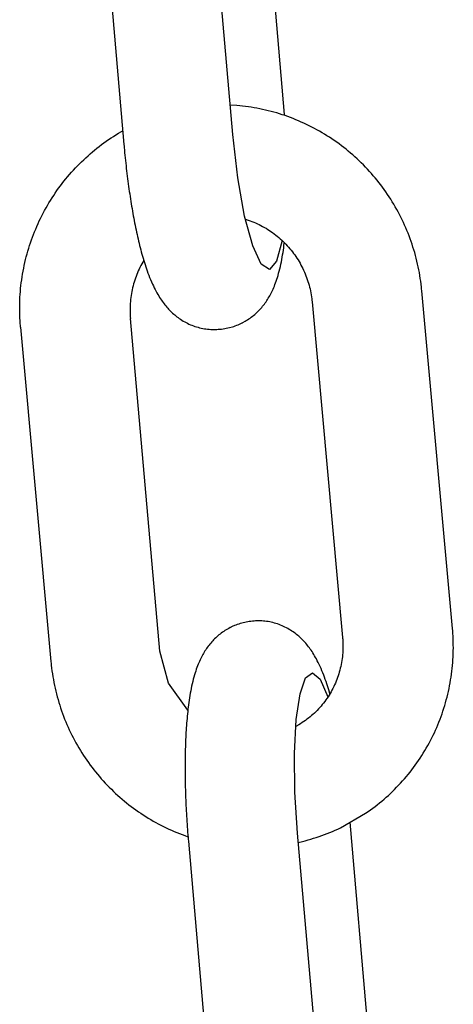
# Model space of a CAD drawing. Extents: x 1529 to 4201, y -422 to 622.
# Tile 285 of 460: x 2192.617 to 2193.079, y 494.524 to 495.573. Entities that reach past the tile are written whole.
import ezdxf

# ---------------------------------------------------------------- set-up
doc = ezdxf.new("R2010")
doc.units = 0
doc.header["$MEASUREMENT"] = 0
doc.layers.add('SPILL-BUCKET', color=1, linetype='CONTINUOUS')

msp = doc.modelspace()

# ---------------------------------------------------------------- linework, layer by layer
at = {"layer": 'SPILL-BUCKET', "color": 1, "linetype": 'Continuous'}
for p, q in [((2192.89941, 495.47193), (2192.86897, 495.81948)), ((2192.84415, 495.45078), (2192.81284, 495.80823)), ((2192.69637, 495.79993), (2192.72789, 495.44))]:
    msp.add_line(p, q, dxfattribs=at)
at = {"layer": 'SPILL-BUCKET', "color": 1}
for p, q in [((2192.84837, 495.48167), (2192.8414, 495.48216)), ((2192.85145, 495.48139), (2192.84837, 495.48167)), ((2192.85453, 495.48107), (2192.85145, 495.48139)), ((2192.8576, 495.4807), (2192.85453, 495.48107)), ((2192.86067, 495.48028), (2192.8576, 495.4807)), ((2192.86373, 495.47982), (2192.86067, 495.48028)), ((2192.86679, 495.47932), (2192.86373, 495.47982)), ((2192.86984, 495.47877), (2192.86679, 495.47932)), ((2192.87288, 495.47818), (2192.86984, 495.47877)), ((2192.87591, 495.47754), (2192.87288, 495.47818)), ((2192.87893, 495.47686), (2192.87591, 495.47754)), ((2192.88195, 495.47613), (2192.87893, 495.47686)), ((2192.88495, 495.47536), (2192.88195, 495.47613)), ((2192.88795, 495.47455), (2192.88495, 495.47536)), ((2192.89093, 495.47369), (2192.88795, 495.47455)), ((2192.8939, 495.47279), (2192.89093, 495.47369)), ((2192.89685, 495.47185), (2192.8939, 495.47279)), ((2192.8998, 495.47086), (2192.89685, 495.47185)), ((2192.90273, 495.46984), (2192.8998, 495.47086)), ((2192.90564, 495.46877), (2192.90273, 495.46984)), ((2192.90854, 495.46765), (2192.90564, 495.46877)), ((2192.91143, 495.4665), (2192.90854, 495.46765)), ((2192.91429, 495.4653), (2192.91143, 495.4665)), ((2192.91715, 495.46406), (2192.91429, 495.4653)), ((2192.91998, 495.46278), (2192.91715, 495.46406)), ((2192.92279, 495.46146), (2192.91998, 495.46278)), ((2192.92559, 495.4601), (2192.92279, 495.46146)), ((2192.71681, 495.44879), (2192.71944, 495.45045)), ((2192.71944, 495.45045), (2192.72209, 495.45207)), ((2192.72209, 495.45207), (2192.72476, 495.45365)), ((2192.72476, 495.45365), (2192.7266, 495.4547)), ((2192.84947, 495.40457), (2192.84415, 495.45078)), ((2192.92837, 495.4587), (2192.92559, 495.4601)), ((2192.93112, 495.45726), (2192.92837, 495.4587)), ((2192.93386, 495.45577), (2192.93112, 495.45726)), ((2192.93658, 495.45425), (2192.93386, 495.45577)), ((2192.93927, 495.45269), (2192.93658, 495.45425)), ((2192.94194, 495.45109), (2192.93927, 495.45269)), ((2192.94459, 495.44945), (2192.94194, 495.45109)), ((2192.70156, 495.43807), (2192.70403, 495.43995)), ((2192.70403, 495.43995), (2192.70654, 495.44179)), ((2192.70654, 495.44179), (2192.70907, 495.4436)), ((2192.70907, 495.4436), (2192.71162, 495.44537)), ((2192.71162, 495.44537), (2192.71421, 495.4471)), ((2192.71421, 495.4471), (2192.71681, 495.44879)), ((2192.72789, 495.44), (2192.72802, 495.43851)), ((2192.94722, 495.44778), (2192.94459, 495.44945)), ((2192.94982, 495.44606), (2192.94722, 495.44778)), ((2192.95239, 495.44431), (2192.94982, 495.44606)), ((2192.95495, 495.44252), (2192.95239, 495.44431)), ((2192.95747, 495.4407), (2192.95495, 495.44252)), ((2192.95997, 495.43883), (2192.95747, 495.4407)), ((2192.68958, 495.42813), (2192.69192, 495.43019)), ((2192.69192, 495.43019), (2192.69428, 495.43221)), ((2192.69428, 495.43221), (2192.69668, 495.4342)), ((2192.69668, 495.4342), (2192.6991, 495.43615)), ((2192.6991, 495.43615), (2192.70156, 495.43807)), ((2192.72802, 495.43851), (2192.72816, 495.43703)), ((2192.72816, 495.43703), (2192.72842, 495.43421)), ((2192.72842, 495.43421), (2192.72868, 495.4314)), ((2192.72868, 495.4314), (2192.72896, 495.42859)), ((2192.96245, 495.43693), (2192.95997, 495.43883)), ((2192.96489, 495.435), (2192.96245, 495.43693)), ((2192.96731, 495.43303), (2192.96489, 495.435)), ((2192.9697, 495.43103), (2192.96731, 495.43303)), ((2192.97206, 495.42899), (2192.9697, 495.43103)), ((2192.67833, 495.41736), (2192.68052, 495.41958)), ((2192.68052, 495.41958), (2192.68274, 495.42177)), ((2192.68274, 495.42177), (2192.68499, 495.42392)), ((2192.68499, 495.42392), (2192.68727, 495.42604)), ((2192.68727, 495.42604), (2192.68958, 495.42813)), ((2192.72896, 495.42859), (2192.72924, 495.42579)), ((2192.72924, 495.42579), (2192.72954, 495.42299)), ((2192.72954, 495.42299), (2192.72984, 495.4202)), ((2192.72984, 495.4202), (2192.73015, 495.41742)), ((2192.9744, 495.42692), (2192.97206, 495.42899)), ((2192.9767, 495.42481), (2192.9744, 495.42692)), ((2192.97898, 495.42267), (2192.9767, 495.42481)), ((2192.98122, 495.4205), (2192.97898, 495.42267)), ((2192.98343, 495.41829), (2192.98122, 495.4205)), ((2192.66991, 495.40817), (2192.67196, 495.41051)), ((2192.67196, 495.41051), (2192.67405, 495.41282)), ((2192.67405, 495.41282), (2192.67618, 495.41511)), ((2192.67618, 495.41511), (2192.67833, 495.41736)), ((2192.73015, 495.41742), (2192.73046, 495.41465)), ((2192.73046, 495.41465), (2192.73078, 495.41188)), ((2192.73078, 495.41188), (2192.73112, 495.40913)), ((2192.73112, 495.40913), (2192.73146, 495.40638)), ((2192.98561, 495.41606), (2192.98343, 495.41829)), ((2192.98776, 495.41379), (2192.98561, 495.41606)), ((2192.98987, 495.41149), (2192.98776, 495.41379)), ((2192.99196, 495.40916), (2192.98987, 495.41149)), ((2192.99401, 495.40681), (2192.99196, 495.40916)), ((2192.66013, 495.39601), (2192.66201, 495.3985)), ((2192.66201, 495.3985), (2192.66394, 495.40096)), ((2192.66394, 495.40096), (2192.66589, 495.40339)), ((2192.66589, 495.40339), (2192.66788, 495.40579)), ((2192.66788, 495.40579), (2192.66991, 495.40817)), ((2192.73146, 495.40638), (2192.7318, 495.40364)), ((2192.7318, 495.40364), (2192.73216, 495.40091)), ((2192.73216, 495.40091), (2192.73252, 495.3982)), ((2192.73252, 495.3982), (2192.73289, 495.39549)), ((2192.85674, 495.36382), (2192.84947, 495.40457)), ((2192.99602, 495.40442), (2192.99401, 495.40681)), ((2192.99801, 495.402), (2192.99602, 495.40442)), ((2192.99995, 495.39956), (2192.99801, 495.402)), ((2193.00187, 495.39709), (2192.99995, 495.39956)), ((2192.65295, 495.3858), (2192.65469, 495.38839)), ((2192.65469, 495.38839), (2192.65646, 495.39095)), ((2192.65646, 495.39095), (2192.65828, 495.39349)), ((2192.65828, 495.39349), (2192.66013, 495.39601)), ((2192.73289, 495.39549), (2192.73326, 495.3928)), ((2192.73326, 495.3928), (2192.73365, 495.39012)), ((2192.73365, 495.39012), (2192.73404, 495.38745)), ((2193.00374, 495.39459), (2193.00187, 495.39709)), ((2193.00558, 495.39206), (2193.00374, 495.39459)), ((2193.00739, 495.38951), (2193.00558, 495.39206)), ((2193.00916, 495.38693), (2193.00739, 495.38951)), ((2192.64636, 495.37518), (2192.64795, 495.37787)), ((2192.64795, 495.37787), (2192.64958, 495.38054)), ((2192.64958, 495.38054), (2192.65124, 495.38318)), ((2192.65124, 495.38318), (2192.65295, 495.3858)), ((2192.73404, 495.38745), (2192.73444, 495.38479)), ((2192.73444, 495.38479), (2192.73485, 495.38216)), ((2192.73485, 495.38216), (2192.73526, 495.37953)), ((2192.73526, 495.37953), (2192.73569, 495.37692)), ((2193.01089, 495.38433), (2193.00916, 495.38693)), ((2193.01258, 495.3817), (2193.01089, 495.38433)), ((2193.01424, 495.37905), (2193.01258, 495.3817)), ((2193.01586, 495.37637), (2193.01424, 495.37905)), ((2192.64038, 495.3642), (2192.64182, 495.36698)), ((2192.64182, 495.36698), (2192.64329, 495.36973)), ((2192.64329, 495.36973), (2192.6448, 495.37247)), ((2192.6448, 495.37247), (2192.64636, 495.37518)), ((2192.73569, 495.37692), (2192.73612, 495.37431)), ((2192.73612, 495.37431), (2192.73656, 495.37174)), ((2192.73656, 495.37174), (2192.737, 495.36917)), ((2192.737, 495.36917), (2192.73745, 495.36662)), ((2192.73745, 495.36662), (2192.73792, 495.36408)), ((2193.01744, 495.37367), (2193.01586, 495.37637)), ((2193.01898, 495.37095), (2193.01744, 495.37367)), ((2193.02048, 495.36821), (2193.01898, 495.37095)), ((2193.02195, 495.36545), (2193.02048, 495.36821)), ((2192.63632, 495.35575), (2192.63763, 495.35859)), ((2192.63763, 495.35859), (2192.63899, 495.3614)), ((2192.63899, 495.3614), (2192.64038, 495.3642)), ((2192.73792, 495.36408), (2192.73838, 495.36156)), ((2192.73838, 495.36156), (2192.73886, 495.35905)), ((2192.73886, 495.35905), (2192.73934, 495.35657)), ((2192.73934, 495.35657), (2192.73984, 495.35409)), ((2192.86532, 495.33223), (2192.85674, 495.36382)), ((2192.85763, 495.36056), (2192.86063, 495.35956)), ((2192.86063, 495.35956), (2192.8626, 495.35886)), ((2192.8626, 495.35886), (2192.86455, 495.35813)), ((2192.86455, 495.35813), (2192.86649, 495.35735)), ((2192.86649, 495.35735), (2192.86841, 495.35653)), ((2192.86841, 495.35653), (2192.87031, 495.35567)), ((2193.02337, 495.36267), (2193.02195, 495.36545)), ((2193.02475, 495.35986), (2193.02337, 495.36267)), ((2193.0261, 495.35704), (2193.02475, 495.35986)), ((2193.0274, 495.35419), (2193.0261, 495.35704)), ((2192.63147, 495.34423), (2192.63262, 495.34713)), ((2192.63262, 495.34713), (2192.63381, 495.35003)), ((2192.63381, 495.35003), (2192.63504, 495.3529)), ((2192.63504, 495.3529), (2192.63632, 495.35575)), ((2192.73984, 495.35409), (2192.74034, 495.35164)), ((2192.74034, 495.35164), (2192.74085, 495.3492)), ((2192.74085, 495.3492), (2192.74137, 495.34678)), ((2192.74137, 495.34678), (2192.74189, 495.34437)), ((2192.87031, 495.35567), (2192.8722, 495.35477)), ((2192.8722, 495.35477), (2192.87407, 495.35383)), ((2192.87407, 495.35383), (2192.87592, 495.35285)), ((2192.87592, 495.35285), (2192.87775, 495.35183)), ((2192.87775, 495.35183), (2192.87955, 495.35078)), ((2192.87955, 495.35078), (2192.88134, 495.34968)), ((2192.88134, 495.34968), (2192.8831, 495.34855)), ((2192.8831, 495.34855), (2192.88484, 495.34738)), ((2192.88484, 495.34738), (2192.88656, 495.34617)), ((2192.88656, 495.34617), (2192.88825, 495.34493)), ((2193.02866, 495.35133), (2193.0274, 495.35419)), ((2193.02988, 495.34845), (2193.02866, 495.35133)), ((2193.03106, 495.34556), (2193.02988, 495.34845)), ((2193.0322, 495.34265), (2193.03106, 495.34556)), ((2192.62728, 495.33244), (2192.62826, 495.33541)), ((2192.62826, 495.33541), (2192.62929, 495.33836)), ((2192.62929, 495.33836), (2192.63036, 495.3413)), ((2192.63036, 495.3413), (2192.63147, 495.34423)), ((2192.74189, 495.34437), (2192.74243, 495.34199)), ((2192.74243, 495.34199), (2192.74297, 495.33961)), ((2192.74297, 495.33961), (2192.74353, 495.33726)), ((2192.74353, 495.33726), (2192.7441, 495.33491)), ((2192.88825, 495.34493), (2192.88991, 495.34365)), ((2192.88991, 495.34365), (2192.89155, 495.34234)), ((2192.89665, 495.33782), (2192.89081, 495.31562)), ((2192.89155, 495.34234), (2192.89317, 495.341)), ((2192.89317, 495.341), (2192.89475, 495.33962)), ((2192.89475, 495.33962), (2192.89631, 495.33821)), ((2192.89631, 495.33821), (2192.89783, 495.33676)), ((2192.89783, 495.33676), (2192.89933, 495.33528)), ((2192.89903, 495.33482), (2192.89911, 495.3355)), ((2192.89933, 495.33528), (2192.9008, 495.33378)), ((2193.0333, 495.33972), (2193.0322, 495.34265)), ((2193.03435, 495.33678), (2193.0333, 495.33972)), ((2193.03537, 495.33382), (2193.03435, 495.33678)), ((2192.62459, 495.32346), (2192.62544, 495.32647)), ((2192.62544, 495.32647), (2192.62634, 495.32946)), ((2192.62634, 495.32946), (2192.62728, 495.33244)), ((2192.7441, 495.33491), (2192.74467, 495.33259)), ((2192.74467, 495.33259), (2192.74526, 495.33027)), ((2192.74526, 495.33027), (2192.74586, 495.32797)), ((2192.74586, 495.32797), (2192.74647, 495.32568)), ((2192.74647, 495.32568), (2192.74709, 495.32341)), ((2192.8744, 495.31269), (2192.86532, 495.33223)), ((2192.89726, 495.32261), (2192.89767, 495.3251)), ((2192.89767, 495.3251), (2192.89804, 495.32752)), ((2192.89804, 495.32752), (2192.89839, 495.32997)), ((2192.89839, 495.32997), (2192.89871, 495.33238)), ((2192.89871, 495.33238), (2192.89903, 495.33482)), ((2192.9008, 495.33378), (2192.90223, 495.33224)), ((2192.90223, 495.33224), (2192.90364, 495.33067)), ((2192.90364, 495.33067), (2192.90501, 495.32907)), ((2192.90501, 495.32907), (2192.90635, 495.32745)), ((2192.90635, 495.32745), (2192.90766, 495.3258)), ((2192.90766, 495.3258), (2192.90893, 495.32412)), ((2193.03634, 495.33085), (2193.03537, 495.33382)), ((2193.03726, 495.32786), (2193.03634, 495.33085)), ((2193.03815, 495.32486), (2193.03726, 495.32786)), ((2193.03899, 495.32186), (2193.03815, 495.32486)), ((2192.6216, 495.31131), (2192.62228, 495.31437)), ((2192.62228, 495.31437), (2192.62301, 495.3174)), ((2192.62301, 495.3174), (2192.62378, 495.32044)), ((2192.62378, 495.32044), (2192.62459, 495.32346)), ((2192.74792, 495.31478), (2192.7469, 495.31294)), ((2192.74709, 495.32341), (2192.74774, 495.32113)), ((2192.74774, 495.32113), (2192.74839, 495.31888)), ((2192.74898, 495.3166), (2192.74792, 495.31478)), ((2192.74839, 495.31888), (2192.74907, 495.31662)), ((2192.74904, 495.3167), (2192.74898, 495.3166)), ((2192.74907, 495.31662), (2192.74976, 495.31438)), ((2192.74976, 495.31438), (2192.75047, 495.31212)), ((2192.89081, 495.31562), (2192.88316, 495.30698)), ((2192.89536, 495.31259), (2192.89589, 495.31515)), ((2192.89589, 495.31515), (2192.89638, 495.31764)), ((2192.89638, 495.31764), (2192.89684, 495.32016)), ((2192.89684, 495.32016), (2192.89726, 495.32261)), ((2192.90893, 495.32412), (2192.91016, 495.32242)), ((2192.91016, 495.32242), (2192.91137, 495.32069)), ((2192.91137, 495.32069), (2192.91253, 495.31893)), ((2192.91253, 495.31893), (2192.91366, 495.31715)), ((2192.91366, 495.31715), (2192.91476, 495.31535)), ((2192.91476, 495.31535), (2192.91581, 495.31353)), ((2193.03979, 495.31883), (2193.03899, 495.32186)), ((2193.04054, 495.3158), (2193.03979, 495.31883)), ((2193.04126, 495.31276), (2193.04054, 495.3158)), ((2192.61982, 495.3021), (2192.62037, 495.30518)), ((2192.62037, 495.30518), (2192.62096, 495.30825)), ((2192.62096, 495.30825), (2192.6216, 495.31131)), ((2192.74318, 495.30539), (2192.74235, 495.30345)), ((2192.74405, 495.3073), (2192.74318, 495.30539)), ((2192.74496, 495.3092), (2192.74405, 495.3073)), ((2192.74591, 495.31108), (2192.74496, 495.3092)), ((2192.7469, 495.31294), (2192.74591, 495.31108)), ((2192.75047, 495.31212), (2192.7512, 495.30989)), ((2192.7512, 495.30989), (2192.75197, 495.30762)), ((2192.75197, 495.30762), (2192.75276, 495.30538)), ((2192.75276, 495.30538), (2192.75359, 495.30308)), ((2192.88316, 495.30698), (2192.8744, 495.31269)), ((2192.89298, 495.30283), (2192.8936, 495.30512)), ((2192.8936, 495.30512), (2192.89422, 495.30759)), ((2192.89422, 495.30759), (2192.8948, 495.31007)), ((2192.8948, 495.31007), (2192.89536, 495.31259)), ((2192.91581, 495.31353), (2192.91683, 495.31168)), ((2192.91683, 495.31168), (2192.91781, 495.30982)), ((2192.91781, 495.30982), (2192.91875, 495.30793)), ((2192.91875, 495.30793), (2192.91966, 495.30603)), ((2192.91966, 495.30603), (2192.92052, 495.30411)), ((2192.92052, 495.30411), (2192.92135, 495.30217)), ((2193.04192, 495.30971), (2193.04126, 495.31276)), ((2193.04255, 495.30665), (2193.04192, 495.30971)), ((2193.04313, 495.30358), (2193.04255, 495.30665)), ((2193.04367, 495.3005), (2193.04313, 495.30358)), ((2192.61843, 495.29283), (2192.61885, 495.29593)), ((2192.61885, 495.29593), (2192.61931, 495.29902)), ((2192.61931, 495.29902), (2192.61982, 495.3021)), ((2192.7388, 495.29353), (2192.73822, 495.29151)), ((2192.73943, 495.29554), (2192.7388, 495.29353)), ((2192.7401, 495.29754), (2192.73943, 495.29554)), ((2192.74081, 495.29953), (2192.7401, 495.29754)), ((2192.74156, 495.30149), (2192.74081, 495.29953)), ((2192.74235, 495.30345), (2192.74156, 495.30149)), ((2192.75359, 495.30308), (2192.75444, 495.30082)), ((2192.75444, 495.30082), (2192.75536, 495.29848)), ((2192.75536, 495.29848), (2192.75629, 495.29618)), ((2192.75629, 495.29618), (2192.75731, 495.2938)), ((2192.75731, 495.2938), (2192.75835, 495.29144)), ((2192.88974, 495.29269), (2192.89041, 495.29456)), ((2192.89041, 495.29456), (2192.89104, 495.29643)), ((2192.89104, 495.29643), (2192.8917, 495.29849)), ((2192.8917, 495.29849), (2192.89233, 495.30055)), ((2192.89233, 495.30055), (2192.89298, 495.30283)), ((2192.92135, 495.30217), (2192.92213, 495.30021)), ((2192.92213, 495.30021), (2192.92287, 495.29824)), ((2192.92287, 495.29824), (2192.92358, 495.29625)), ((2192.92358, 495.29625), (2192.92424, 495.29426)), ((2192.92424, 495.29426), (2192.92486, 495.29224)), ((2193.04416, 495.29742), (2193.04367, 495.3005)), ((2193.04461, 495.29433), (2193.04416, 495.29742)), ((2193.04501, 495.29123), (2193.04461, 495.29433)), ((2192.6172, 495.28039), (2192.61744, 495.28351)), ((2192.61744, 495.28351), (2192.61773, 495.28662)), ((2192.61773, 495.28662), (2192.61806, 495.28973)), ((2192.61806, 495.28973), (2192.61843, 495.29283)), ((2192.73629, 495.2833), (2192.73591, 495.28123)), ((2192.73671, 495.28537), (2192.73629, 495.2833)), ((2192.73717, 495.28743), (2192.73671, 495.28537)), ((2192.73767, 495.28947), (2192.73717, 495.28743)), ((2192.73822, 495.29151), (2192.73767, 495.28947)), ((2192.75835, 495.29144), (2192.75933, 495.28936)), ((2192.75933, 495.28936), (2192.76033, 495.28729)), ((2192.76033, 495.28729), (2192.76128, 495.28542)), ((2192.76128, 495.28542), (2192.76226, 495.28356)), ((2192.76226, 495.28356), (2192.76319, 495.28189)), ((2192.88498, 495.28174), (2192.88569, 495.28315)), ((2192.88569, 495.28315), (2192.8864, 495.28463)), ((2192.8864, 495.28463), (2192.88707, 495.28612)), ((2192.88707, 495.28612), (2192.88776, 495.2877)), ((2192.88776, 495.2877), (2192.88842, 495.28928)), ((2192.88842, 495.28928), (2192.8891, 495.29099)), ((2192.8891, 495.29099), (2192.88974, 495.29269)), ((2192.92486, 495.29224), (2192.92544, 495.29022)), ((2192.92544, 495.29022), (2192.92598, 495.28819)), ((2192.92598, 495.28819), (2192.92648, 495.28614)), ((2192.92648, 495.28614), (2192.92693, 495.28409)), ((2192.92693, 495.28409), (2192.92734, 495.28202)), ((2193.04537, 495.28813), (2193.04501, 495.29123)), ((2193.04557, 495.28623), (2193.04537, 495.28813)), ((2193.04575, 495.28433), (2193.04557, 495.28623)), ((2193.0785, 494.92438), (2193.04575, 495.28433)), ((2192.61675, 495.27103), (2192.61685, 495.27415)), ((2192.61685, 495.27415), (2192.61701, 495.27727)), ((2192.61701, 495.27727), (2192.6172, 495.28039)), ((2192.73484, 495.27288), (2192.73467, 495.27078)), ((2192.73504, 495.27497), (2192.73484, 495.27288)), ((2192.73529, 495.27707), (2192.73504, 495.27497)), ((2192.73558, 495.27915), (2192.73529, 495.27707)), ((2192.73591, 495.28123), (2192.73558, 495.27915)), ((2192.76319, 495.28189), (2192.76415, 495.28022)), ((2192.76415, 495.28022), (2192.76506, 495.27869)), ((2192.76506, 495.27869), (2192.76601, 495.27716)), ((2192.76601, 495.27716), (2192.76692, 495.27576)), ((2192.76692, 495.27576), (2192.76787, 495.27435)), ((2192.76787, 495.27435), (2192.76879, 495.27303)), ((2192.76879, 495.27303), (2192.76974, 495.27171)), ((2192.87866, 495.2713), (2192.87952, 495.27253)), ((2192.87952, 495.27253), (2192.88036, 495.27378)), ((2192.88036, 495.27378), (2192.88117, 495.27504)), ((2192.88117, 495.27504), (2192.88198, 495.27633)), ((2192.88198, 495.27633), (2192.88275, 495.27763)), ((2192.88275, 495.27763), (2192.88351, 495.27898)), ((2192.88351, 495.27898), (2192.88425, 495.28033)), ((2192.88425, 495.28033), (2192.88498, 495.28174)), ((2192.92734, 495.28202), (2192.92771, 495.27996)), ((2192.92771, 495.27996), (2192.92804, 495.27788)), ((2192.92804, 495.27788), (2192.92832, 495.2758)), ((2192.92832, 495.2758), (2192.92852, 495.27407)), ((2192.92852, 495.27407), (2192.92869, 495.27235)), ((2192.92869, 495.27235), (2192.96121, 494.91488)), ((2192.61667, 495.26478), (2192.61669, 495.2679)), ((2192.6167, 495.26166), (2192.61667, 495.26478)), ((2192.61669, 495.2679), (2192.61675, 495.27103)), ((2192.61677, 495.25854), (2192.6167, 495.26166)), ((2192.73448, 495.26658), (2192.73445, 495.26448)), ((2192.73445, 495.26448), (2192.73446, 495.26237)), ((2192.73446, 495.26237), (2192.73451, 495.26027)), ((2192.73455, 495.26868), (2192.73448, 495.26658)), ((2192.73467, 495.27078), (2192.73455, 495.26868)), ((2192.76974, 495.27171), (2192.77068, 495.27047)), ((2192.77068, 495.27047), (2192.77165, 495.26923)), ((2192.77165, 495.26923), (2192.77262, 495.26805)), ((2192.77262, 495.26805), (2192.77361, 495.26687)), ((2192.77361, 495.26687), (2192.77461, 495.26574)), ((2192.77461, 495.26574), (2192.77564, 495.26462)), ((2192.77564, 495.26462), (2192.77667, 495.26354)), ((2192.77667, 495.26354), (2192.77773, 495.26246)), ((2192.77773, 495.26246), (2192.7788, 495.26143)), ((2192.86972, 495.26104), (2192.87083, 495.26211)), ((2192.87083, 495.26211), (2192.8719, 495.2632)), ((2192.8719, 495.2632), (2192.87295, 495.2643)), ((2192.87295, 495.2643), (2192.87396, 495.26542)), ((2192.87396, 495.26542), (2192.87496, 495.26657)), ((2192.87496, 495.26657), (2192.87592, 495.26772)), ((2192.87592, 495.26772), (2192.87686, 495.2689)), ((2192.87686, 495.2689), (2192.87777, 495.27009)), ((2192.87777, 495.27009), (2192.87866, 495.2713)), ((2192.61689, 495.25542), (2192.61677, 495.25854)), ((2192.61705, 495.2523), (2192.61689, 495.25542)), ((2192.61725, 495.24918), (2192.61705, 495.2523)), ((2192.73451, 495.26027), (2192.73461, 495.25817)), ((2192.73461, 495.25817), (2192.73472, 495.25644)), ((2192.73472, 495.25644), (2192.73486, 495.25471)), ((2192.76619, 494.90032), (2192.73486, 495.25471)), ((2192.7788, 495.26143), (2192.7799, 495.2604)), ((2192.7799, 495.2604), (2192.78102, 495.2594)), ((2192.78102, 495.2594), (2192.78217, 495.25842)), ((2192.78217, 495.25842), (2192.78333, 495.25747)), ((2192.78333, 495.25747), (2192.78452, 495.25654)), ((2192.78452, 495.25654), (2192.78573, 495.25563)), ((2192.78573, 495.25563), (2192.78697, 495.25475)), ((2192.78697, 495.25475), (2192.78837, 495.2538)), ((2192.78837, 495.2538), (2192.7898, 495.25287)), ((2192.7898, 495.25287), (2192.79126, 495.25199)), ((2192.79126, 495.25199), (2192.79274, 495.25114)), ((2192.79274, 495.25114), (2192.79425, 495.25032)), ((2192.8549, 495.25047), (2192.85714, 495.25169)), ((2192.85714, 495.25169), (2192.85852, 495.25251)), ((2192.85852, 495.25251), (2192.85988, 495.25335)), ((2192.85988, 495.25335), (2192.86121, 495.25422)), ((2192.86121, 495.25422), (2192.86251, 495.25512)), ((2192.86251, 495.25512), (2192.86378, 495.25605)), ((2192.86378, 495.25605), (2192.86503, 495.257)), ((2192.86503, 495.257), (2192.86624, 495.25798)), ((2192.86624, 495.25798), (2192.86743, 495.25898)), ((2192.86743, 495.25898), (2192.86859, 495.26)), ((2192.86859, 495.26), (2192.86972, 495.26104)), ((2192.6174, 495.24728), (2192.61725, 495.24918)), ((2192.61757, 495.24538), (2192.6174, 495.24728)), ((2192.61757, 495.24538), (2192.64998, 494.8891)), ((2192.79425, 495.25032), (2192.79578, 495.24954)), ((2192.79578, 495.24954), (2192.79733, 495.24881)), ((2192.79733, 495.24881), (2192.79891, 495.24811)), ((2192.79891, 495.24811), (2192.8005, 495.24746)), ((2192.8005, 495.24746), (2192.80211, 495.24685)), ((2192.80211, 495.24685), (2192.80374, 495.24628)), ((2192.80374, 495.24628), (2192.80538, 495.24575)), ((2192.80538, 495.24575), (2192.80703, 495.24527)), ((2192.80703, 495.24527), (2192.8087, 495.24484)), ((2192.8087, 495.24484), (2192.81037, 495.24445)), ((2192.81037, 495.24445), (2192.81206, 495.2441)), ((2192.81206, 495.2441), (2192.81375, 495.24381)), ((2192.81375, 495.24381), (2192.81545, 495.24356)), ((2192.81545, 495.24356), (2192.81714, 495.24335)), ((2192.81714, 495.24335), (2192.81885, 495.24319)), ((2192.81885, 495.24319), (2192.82055, 495.24308)), ((2192.82055, 495.24308), (2192.82225, 495.24301)), ((2192.82225, 495.24301), (2192.82395, 495.24299)), ((2192.82395, 495.24299), (2192.82565, 495.24302)), ((2192.82565, 495.24302), (2192.82708, 495.24308)), ((2192.82708, 495.24308), (2192.82852, 495.24318)), ((2192.82852, 495.24317), (2192.82999, 495.24328)), ((2192.82999, 495.24329), (2192.83024, 495.2433)), ((2192.83024, 495.2433), (2192.83049, 495.24331)), ((2192.83049, 495.24331), (2192.83217, 495.24347)), ((2192.83217, 495.24347), (2192.83384, 495.24368)), ((2192.83384, 495.24368), (2192.83549, 495.24393)), ((2192.83549, 495.24393), (2192.83714, 495.24422)), ((2192.83714, 495.24422), (2192.83877, 495.24456)), ((2192.83877, 495.24456), (2192.8404, 495.24494)), ((2192.8404, 495.24494), (2192.84359, 495.24582)), ((2192.84359, 495.24582), (2192.84516, 495.24631)), ((2192.84516, 495.24631), (2192.84671, 495.24685)), ((2192.84671, 495.24685), (2192.84825, 495.24743)), ((2192.84825, 495.24743), (2192.84976, 495.24804)), ((2192.84976, 495.24804), (2192.85125, 495.24869)), ((2192.85125, 495.24869), (2192.85273, 495.24938)), ((2192.85273, 495.24938), (2192.85332, 495.24967)), ((2192.85332, 495.24967), (2192.85392, 495.24997)), ((2192.85392, 495.24997), (2192.85434, 495.25018)), ((2192.85434, 495.25018), (2192.85462, 495.25032)), ((2192.84282, 494.92604), (2192.84222, 494.92575)), ((2192.84336, 494.9263), (2192.84282, 494.92604)), ((2192.84578, 494.92738), (2192.84336, 494.9263)), ((2192.8473, 494.92799), (2192.84578, 494.92738)), ((2192.84883, 494.92857), (2192.8473, 494.92799)), ((2192.85039, 494.92911), (2192.84883, 494.92857)), ((2192.85196, 494.92961), (2192.85039, 494.92911)), ((2192.85355, 494.93006), (2192.85196, 494.92961)), ((2192.85515, 494.93048), (2192.85355, 494.93006)), ((2192.85677, 494.93086), (2192.85515, 494.93048)), ((2192.8584, 494.93119), (2192.85677, 494.93086)), ((2192.86005, 494.93149), (2192.8584, 494.93119)), ((2192.86171, 494.93174), (2192.86005, 494.93149)), ((2192.86338, 494.93195), (2192.86171, 494.93174)), ((2192.86505, 494.9321), (2192.86338, 494.93195)), ((2192.86531, 494.93212), (2192.86505, 494.9321)), ((2192.86556, 494.93213), (2192.86531, 494.93212)), ((2192.86703, 494.93225), (2192.86555, 494.93214)), ((2192.86846, 494.93234), (2192.86703, 494.93224)), ((2192.8699, 494.9324), (2192.86846, 494.93234)), ((2192.8716, 494.93243), (2192.8699, 494.9324)), ((2192.87329, 494.93241), (2192.8716, 494.93243)), ((2192.875, 494.93234), (2192.87329, 494.93241)), ((2192.8767, 494.93223), (2192.875, 494.93234)), ((2192.8784, 494.93207), (2192.8767, 494.93223)), ((2192.8801, 494.93187), (2192.8784, 494.93207)), ((2192.8818, 494.93161), (2192.8801, 494.93187)), ((2192.88349, 494.93132), (2192.8818, 494.93161)), ((2192.88517, 494.93097), (2192.88349, 494.93132)), ((2192.88684, 494.93058), (2192.88517, 494.93097)), ((2192.88851, 494.93015), (2192.88684, 494.93058)), ((2192.89017, 494.92967), (2192.88851, 494.93015)), ((2192.89181, 494.92914), (2192.89017, 494.92967)), ((2192.89343, 494.92857), (2192.89181, 494.92914)), ((2192.89505, 494.92796), (2192.89343, 494.92857)), ((2192.89664, 494.92731), (2192.89505, 494.92796)), ((2192.89821, 494.92661), (2192.89664, 494.92731)), ((2192.89976, 494.92587), (2192.89821, 494.92661)), ((2192.9013, 494.9251), (2192.89976, 494.92587)), ((2192.82695, 494.91542), (2192.82582, 494.91438)), ((2192.82811, 494.91645), (2192.82695, 494.91542)), ((2192.8293, 494.91744), (2192.82811, 494.91645)), ((2192.83052, 494.91842), (2192.8293, 494.91744)), ((2192.83177, 494.91938), (2192.83052, 494.91842)), ((2192.83304, 494.9203), (2192.83177, 494.91938)), ((2192.83434, 494.9212), (2192.83304, 494.9203)), ((2192.83567, 494.92207), (2192.83434, 494.9212)), ((2192.83702, 494.92292), (2192.83567, 494.92207)), ((2192.8384, 494.92373), (2192.83702, 494.92292)), ((2192.83979, 494.9245), (2192.8384, 494.92373)), ((2192.8412, 494.92524), (2192.83979, 494.9245)), ((2192.84163, 494.92545), (2192.8412, 494.92524)), ((2192.84222, 494.92575), (2192.84163, 494.92545)), ((2192.9028, 494.92429), (2192.9013, 494.9251)), ((2192.90429, 494.92343), (2192.9028, 494.92429)), ((2192.90575, 494.92254), (2192.90429, 494.92343)), ((2192.90718, 494.92162), (2192.90575, 494.92254)), ((2192.90858, 494.92067), (2192.90718, 494.92162)), ((2192.90982, 494.91979), (2192.90858, 494.92067)), ((2192.91103, 494.91888), (2192.90982, 494.91979)), ((2192.91222, 494.91795), (2192.91103, 494.91888)), ((2192.91338, 494.917), (2192.91222, 494.91795)), ((2192.91453, 494.91602), (2192.91338, 494.917)), ((2192.91564, 494.91502), (2192.91453, 494.91602)), ((2193.07872, 494.92176), (2193.0785, 494.92438)), ((2193.07891, 494.91913), (2193.07872, 494.92176)), ((2193.07909, 494.91602), (2193.07891, 494.91913)), ((2193.07923, 494.9129), (2193.07909, 494.91602)), ((2192.81778, 494.90533), (2192.81689, 494.90412)), ((2192.81869, 494.90652), (2192.81778, 494.90533)), ((2192.81963, 494.9077), (2192.81869, 494.90652)), ((2192.82059, 494.90885), (2192.81963, 494.9077)), ((2192.82158, 494.91), (2192.82059, 494.90885)), ((2192.8226, 494.91112), (2192.82158, 494.91)), ((2192.82365, 494.91223), (2192.8226, 494.91112)), ((2192.82472, 494.91331), (2192.82365, 494.91223)), ((2192.82582, 494.91438), (2192.82472, 494.91331)), ((2192.91675, 494.91399), (2192.91564, 494.91502)), ((2192.91782, 494.91295), (2192.91675, 494.91399)), ((2192.91888, 494.91188), (2192.91782, 494.91295)), ((2192.91991, 494.9108), (2192.91888, 494.91188)), ((2192.92094, 494.90968), (2192.91991, 494.9108)), ((2192.92193, 494.90855), (2192.92094, 494.90968)), ((2192.92293, 494.90737), (2192.92193, 494.90855)), ((2192.92389, 494.90619), (2192.92293, 494.90737)), ((2192.92487, 494.90495), (2192.92389, 494.90619)), ((2192.9258, 494.90371), (2192.92487, 494.90495)), ((2192.96121, 494.91488), (2192.96129, 494.91399)), ((2192.96129, 494.91399), (2192.96136, 494.9131)), ((2192.96136, 494.9131), (2192.96149, 494.91101)), ((2192.96149, 494.91101), (2192.96158, 494.90892)), ((2192.96158, 494.90892), (2192.96162, 494.90682)), ((2192.96162, 494.90682), (2192.96163, 494.90472)), ((2193.07933, 494.90979), (2193.07923, 494.9129)), ((2193.07938, 494.90667), (2193.07933, 494.90979)), ((2193.07939, 494.90355), (2193.07938, 494.90667)), ((2192.77554, 494.86608), (2192.76619, 494.90032)), ((2192.8113, 494.89509), (2192.81056, 494.89368)), ((2192.81203, 494.89644), (2192.8113, 494.89509)), ((2192.8128, 494.89779), (2192.81203, 494.89644)), ((2192.81357, 494.89908), (2192.8128, 494.89779)), ((2192.81437, 494.90038), (2192.81357, 494.89908)), ((2192.81518, 494.90164), (2192.81437, 494.90038)), ((2192.81603, 494.9029), (2192.81518, 494.90164)), ((2192.81689, 494.90412), (2192.81603, 494.9029)), ((2192.92676, 494.90239), (2192.9258, 494.90371)), ((2192.92768, 494.90107), (2192.92676, 494.90239)), ((2192.92863, 494.89967), (2192.92768, 494.90107)), ((2192.92954, 494.89826), (2192.92863, 494.89967)), ((2192.93049, 494.89673), (2192.92954, 494.89826)), ((2192.9314, 494.89521), (2192.93049, 494.89673)), ((2192.93236, 494.89353), (2192.9314, 494.89521)), ((2192.9612, 494.89636), (2192.96098, 494.89428)), ((2192.96137, 494.89845), (2192.9612, 494.89636)), ((2192.9615, 494.90053), (2192.96137, 494.89845)), ((2192.96158, 494.90263), (2192.9615, 494.90053)), ((2192.96163, 494.90472), (2192.96158, 494.90263)), ((2193.07914, 494.8942), (2193.07927, 494.89732)), ((2193.07927, 494.89732), (2193.07935, 494.90043)), ((2193.07935, 494.90043), (2193.07939, 494.90355)), ((2192.64998, 494.8891), (2192.65016, 494.8872)), ((2192.65016, 494.8872), (2192.65036, 494.8853)), ((2192.65036, 494.8853), (2192.65072, 494.8822)), ((2192.80645, 494.88443), (2192.80581, 494.88273)), ((2192.80712, 494.88614), (2192.80645, 494.88443)), ((2192.80778, 494.88772), (2192.80712, 494.88614)), ((2192.80847, 494.8893), (2192.80778, 494.88772)), ((2192.80915, 494.89079), (2192.80847, 494.8893)), ((2192.80986, 494.89227), (2192.80915, 494.89079)), ((2192.81056, 494.89368), (2192.80986, 494.89227)), ((2192.93328, 494.89186), (2192.93236, 494.89353)), ((2192.93427, 494.89), (2192.93328, 494.89186)), ((2192.93522, 494.88813), (2192.93427, 494.89)), ((2192.93622, 494.88606), (2192.93522, 494.88813)), ((2192.93719, 494.88397), (2192.93622, 494.88606)), ((2192.93824, 494.88162), (2192.93719, 494.88397)), ((2192.95926, 494.88399), (2192.95879, 494.88196)), ((2192.95969, 494.88603), (2192.95926, 494.88399)), ((2192.96008, 494.88808), (2192.95969, 494.88603)), ((2192.96042, 494.89014), (2192.96008, 494.88808)), ((2192.96072, 494.89221), (2192.96042, 494.89014)), ((2192.96098, 494.89428), (2192.96072, 494.89221)), ((2193.07818, 494.88179), (2193.07849, 494.88489)), ((2193.07849, 494.88489), (2193.07875, 494.88799)), ((2193.07875, 494.88799), (2193.07897, 494.8911)), ((2193.07897, 494.8911), (2193.07914, 494.8942)), ((2192.65072, 494.8822), (2192.65112, 494.87911)), ((2192.65112, 494.87911), (2192.65157, 494.87602)), ((2192.65157, 494.87602), (2192.65206, 494.87293)), ((2192.80322, 494.87487), (2192.80257, 494.87259)), ((2192.80384, 494.87694), (2192.80322, 494.87487)), ((2192.80451, 494.879), (2192.80384, 494.87694)), ((2192.80514, 494.88086), (2192.80451, 494.879)), ((2192.80581, 494.88273), (2192.80514, 494.88086)), ((2192.92172, 494.8718), (2192.92904, 494.87709)), ((2192.92904, 494.87709), (2192.9372, 494.87016)), ((2192.93925, 494.87924), (2192.93824, 494.88162)), ((2192.94019, 494.87694), (2192.93925, 494.87924)), ((2192.9411, 494.8746), (2192.94019, 494.87694)), ((2192.94196, 494.87234), (2192.9411, 494.8746)), ((2192.95648, 494.87395), (2192.9558, 494.87199)), ((2192.95712, 494.87593), (2192.95648, 494.87395)), ((2192.95772, 494.87793), (2192.95712, 494.87593)), ((2192.95827, 494.87994), (2192.95772, 494.87793)), ((2192.95879, 494.88196), (2192.95827, 494.87994)), ((2193.077, 494.87253), (2193.07744, 494.87561)), ((2193.07744, 494.87561), (2193.07783, 494.87869)), ((2193.07783, 494.87869), (2193.07818, 494.88179)), ((2192.65206, 494.87293), (2192.6526, 494.86986)), ((2192.6526, 494.86986), (2192.65318, 494.86679)), ((2192.65318, 494.86679), (2192.6538, 494.86373)), ((2192.6538, 494.86373), (2192.65447, 494.86068)), ((2192.79609, 494.83715), (2192.77554, 494.86608)), ((2192.80018, 494.86283), (2192.79965, 494.86028)), ((2192.80074, 494.86535), (2192.80018, 494.86283)), ((2192.80133, 494.86783), (2192.80074, 494.86535)), ((2192.80195, 494.8703), (2192.80133, 494.86783)), ((2192.80257, 494.87259), (2192.80195, 494.8703)), ((2192.91581, 494.85472), (2192.92172, 494.8718)), ((2192.9372, 494.87016), (2192.94557, 494.85157)), ((2192.94279, 494.87004), (2192.94196, 494.87234)), ((2192.94357, 494.8678), (2192.94279, 494.87004)), ((2192.94434, 494.86553), (2192.94357, 494.8678)), ((2192.94507, 494.8633), (2192.94434, 494.86553)), ((2192.94579, 494.86104), (2192.94507, 494.8633)), ((2192.95266, 494.86429), (2192.95178, 494.86241)), ((2192.95351, 494.86619), (2192.95266, 494.86429)), ((2192.95431, 494.86811), (2192.95351, 494.86619)), ((2192.95507, 494.87004), (2192.95431, 494.86811)), ((2192.9558, 494.87199), (2192.95507, 494.87004)), ((2193.0748, 494.86028), (2193.07541, 494.86333)), ((2193.07541, 494.86333), (2193.07599, 494.86639)), ((2193.07599, 494.86639), (2193.07651, 494.86945)), ((2193.07651, 494.86945), (2193.077, 494.87253)), ((2192.65447, 494.86068), (2192.65518, 494.85763)), ((2192.65518, 494.85763), (2192.65594, 494.8546)), ((2192.65594, 494.8546), (2192.65674, 494.85158)), ((2192.79828, 494.85281), (2192.79788, 494.85033)), ((2192.7987, 494.85526), (2192.79828, 494.85281)), ((2192.79917, 494.85778), (2192.7987, 494.85526)), ((2192.79965, 494.86028), (2192.79917, 494.85778)), ((2192.91177, 494.82717), (2192.91581, 494.85472)), ((2192.94678, 494.85334), (2192.94566, 494.8516)), ((2192.94648, 494.8588), (2192.94579, 494.86104)), ((2192.94715, 494.85654), (2192.94648, 494.8588)), ((2192.94785, 494.85511), (2192.94678, 494.85334)), ((2192.94765, 494.85482), (2192.94715, 494.85654)), ((2192.94889, 494.8569), (2192.94785, 494.85511)), ((2192.94989, 494.85872), (2192.94889, 494.8569)), ((2192.95086, 494.86056), (2192.94989, 494.85872)), ((2192.95178, 494.86241), (2192.95086, 494.86056)), ((2193.07269, 494.8512), (2193.07344, 494.85422)), ((2193.07344, 494.85422), (2193.07414, 494.85725)), ((2193.07414, 494.85725), (2193.0748, 494.86028)), ((2192.65674, 494.85158), (2192.65758, 494.84857)), ((2192.65758, 494.84857), (2192.65846, 494.84557)), ((2192.65846, 494.84557), (2192.65939, 494.84259)), ((2192.65939, 494.84259), (2192.66036, 494.83962)), ((2192.79683, 494.84304), (2192.79652, 494.8406)), ((2192.79716, 494.84545), (2192.79683, 494.84304)), ((2192.79751, 494.8479), (2192.79716, 494.84545)), ((2192.79788, 494.85033), (2192.79751, 494.8479)), ((2192.93956, 494.84326), (2192.93823, 494.84167)), ((2192.94085, 494.84487), (2192.93956, 494.84326)), ((2192.94211, 494.84651), (2192.94085, 494.84487)), ((2192.94333, 494.84818), (2192.94211, 494.84651)), ((2192.94452, 494.84987), (2192.94333, 494.84818)), ((2192.94566, 494.8516), (2192.94452, 494.84987)), ((2193.06928, 494.83926), (2193.07019, 494.84223)), ((2193.07019, 494.84223), (2193.07107, 494.8452)), ((2193.07107, 494.8452), (2193.0719, 494.8482)), ((2193.0719, 494.8482), (2193.07269, 494.8512)), ((2192.66036, 494.83962), (2192.66137, 494.83666)), ((2192.66137, 494.83666), (2192.66243, 494.83372)), ((2192.66243, 494.83372), (2192.66353, 494.83079)), ((2192.7957, 494.83334), (2192.79545, 494.83089)), ((2192.79595, 494.83576), (2192.7957, 494.83334)), ((2192.79623, 494.83819), (2192.79595, 494.83576)), ((2192.79652, 494.8406), (2192.79623, 494.83819)), ((2192.92804, 494.83145), (2192.92646, 494.83011)), ((2192.92959, 494.83281), (2192.92804, 494.83145)), ((2192.9311, 494.8342), (2192.92959, 494.83281)), ((2192.93259, 494.83563), (2192.9311, 494.8342)), ((2192.93405, 494.8371), (2192.93259, 494.83563)), ((2192.93548, 494.83859), (2192.93405, 494.8371)), ((2192.93687, 494.84012), (2192.93548, 494.83859)), ((2192.93823, 494.84167), (2192.93687, 494.84012)), ((2193.06627, 494.83045), (2193.06731, 494.83337)), ((2193.06731, 494.83337), (2193.06832, 494.83631)), ((2193.06832, 494.83631), (2193.06928, 494.83926)), ((2192.66353, 494.83079), (2192.66466, 494.82787)), ((2192.66466, 494.82787), (2192.66584, 494.82498)), ((2192.66584, 494.82498), (2192.66706, 494.8221)), ((2192.66706, 494.8221), (2192.66833, 494.81924)), ((2192.79462, 494.82107), (2192.79444, 494.8186)), ((2192.79481, 494.82355), (2192.79462, 494.82107)), ((2192.79501, 494.826), (2192.79481, 494.82355)), ((2192.79523, 494.82846), (2192.79501, 494.826)), ((2192.79545, 494.83089), (2192.79523, 494.82846)), ((2192.9099, 494.79128), (2192.91177, 494.82717)), ((2192.91467, 494.82181), (2192.91139, 494.81992)), ((2192.91643, 494.82289), (2192.91467, 494.82181)), ((2192.91816, 494.824), (2192.91643, 494.82289)), ((2192.91988, 494.82515), (2192.91816, 494.824)), ((2192.92156, 494.82634), (2192.91988, 494.82515)), ((2192.92322, 494.82756), (2192.92156, 494.82634)), ((2192.92486, 494.82882), (2192.92322, 494.82756)), ((2192.92646, 494.83011), (2192.92486, 494.82882)), ((2193.06167, 494.81893), (2193.06288, 494.82179)), ((2193.06288, 494.82179), (2193.06405, 494.82466)), ((2193.06405, 494.82466), (2193.06518, 494.82755)), ((2193.06518, 494.82755), (2193.06627, 494.83045)), ((2192.66833, 494.81924), (2192.66963, 494.8164)), ((2192.66963, 494.8164), (2192.67097, 494.81357)), ((2192.67097, 494.81357), (2192.67236, 494.81077)), ((2192.67236, 494.81077), (2192.67378, 494.80799)), ((2192.79398, 494.81107), (2192.79385, 494.80854)), ((2192.79413, 494.81359), (2192.79398, 494.81107)), ((2192.79428, 494.81609), (2192.79413, 494.81359)), ((2192.79444, 494.8186), (2192.79428, 494.81609)), ((2193.05642, 494.80771), (2193.05779, 494.81049)), ((2193.05779, 494.81049), (2193.05913, 494.81328)), ((2193.05913, 494.81328), (2193.06042, 494.8161)), ((2193.06042, 494.8161), (2193.06167, 494.81893)), ((2192.67378, 494.80799), (2192.67524, 494.80522)), ((2192.67524, 494.80522), (2192.67675, 494.80248)), ((2192.67675, 494.80248), (2192.67829, 494.79976)), ((2192.79353, 494.80085), (2192.79344, 494.79827)), ((2192.79363, 494.80343), (2192.79353, 494.80085)), ((2192.79373, 494.80599), (2192.79363, 494.80343)), ((2192.79385, 494.80854), (2192.79373, 494.80599)), ((2193.05206, 494.79951), (2193.05356, 494.80222)), ((2193.05356, 494.80222), (2193.05501, 494.80495)), ((2193.05501, 494.80495), (2193.05642, 494.80771)), ((2192.67829, 494.79976), (2192.67987, 494.79706)), ((2192.67987, 494.79706), (2192.68149, 494.79439)), ((2192.68149, 494.79439), (2192.68314, 494.79173)), ((2192.68314, 494.79173), (2192.68484, 494.7891)), ((2192.79324, 494.79043), (2192.79319, 494.78779)), ((2192.79329, 494.79306), (2192.79324, 494.79043)), ((2192.79336, 494.79567), (2192.79329, 494.79306)), ((2192.79344, 494.79827), (2192.79336, 494.79567)), ((2192.91036, 494.74984), (2192.9099, 494.79128)), ((2193.04571, 494.78889), (2193.04736, 494.79151)), ((2193.04736, 494.79151), (2193.04896, 494.79415)), ((2193.04896, 494.79415), (2193.05053, 494.79682)), ((2193.05053, 494.79682), (2193.05206, 494.79951)), ((2192.68484, 494.7891), (2192.68657, 494.7865)), ((2192.68657, 494.7865), (2192.68834, 494.78392)), ((2192.68834, 494.78392), (2192.69014, 494.78137)), ((2192.69014, 494.78137), (2192.69198, 494.77885)), ((2192.79311, 494.7798), (2192.7931, 494.77711)), ((2192.79312, 494.78248), (2192.79311, 494.7798)), ((2192.79315, 494.78514), (2192.79312, 494.78248)), ((2192.79319, 494.78779), (2192.79315, 494.78514)), ((2193.03876, 494.77867), (2193.04055, 494.78119)), ((2193.04055, 494.78119), (2193.04231, 494.78373)), ((2193.04231, 494.78373), (2193.04403, 494.7863)), ((2193.04403, 494.7863), (2193.04571, 494.78889)), ((2192.69198, 494.77885), (2192.69386, 494.77635)), ((2192.69386, 494.77635), (2192.69577, 494.77387)), ((2192.69577, 494.77387), (2192.69772, 494.77143)), ((2192.69772, 494.77143), (2192.6997, 494.76901)), ((2192.6997, 494.76901), (2192.70172, 494.76663)), ((2192.7931, 494.77711), (2192.7931, 494.77441)), ((2192.7931, 494.77441), (2192.79311, 494.77171)), ((2192.79311, 494.77171), (2192.79313, 494.76898)), ((2192.79313, 494.76898), (2192.79316, 494.76625)), ((2193.02925, 494.7665), (2193.03123, 494.76887)), ((2193.03123, 494.76887), (2193.03316, 494.77128)), ((2193.03316, 494.77128), (2193.03506, 494.77372)), ((2193.03506, 494.77372), (2193.03693, 494.77618)), ((2193.03693, 494.77618), (2193.03876, 494.77867)), ((2192.70172, 494.76663), (2192.70377, 494.76427)), ((2192.70377, 494.76427), (2192.70585, 494.76194)), ((2192.70585, 494.76194), (2192.70797, 494.75964)), ((2192.70797, 494.75964), (2192.71012, 494.75738)), ((2192.79316, 494.76625), (2192.7932, 494.76351)), ((2192.7932, 494.76351), (2192.79324, 494.76076)), ((2192.79324, 494.76076), (2192.7933, 494.758)), ((2192.7933, 494.758), (2192.79337, 494.75523)), ((2193.02104, 494.75728), (2193.02314, 494.75954)), ((2193.02314, 494.75954), (2193.02521, 494.76183)), ((2193.02521, 494.76183), (2193.02725, 494.76415)), ((2193.02725, 494.76415), (2193.02925, 494.7665)), ((2192.71012, 494.75738), (2192.7123, 494.75514)), ((2192.7123, 494.75514), (2192.71451, 494.75294)), ((2192.71451, 494.75294), (2192.71675, 494.75076)), ((2192.71675, 494.75076), (2192.71902, 494.74862)), ((2192.71902, 494.74862), (2192.72133, 494.74652)), ((2192.79337, 494.75523), (2192.79344, 494.75246)), ((2192.79344, 494.75246), (2192.79353, 494.74967)), ((2192.79353, 494.74967), (2192.79362, 494.74688)), ((2192.91311, 494.70605), (2192.91036, 494.74984)), ((2193.01004, 494.74648), (2193.0123, 494.74857)), ((2193.0123, 494.74857), (2193.01453, 494.7507)), ((2193.01453, 494.7507), (2193.01673, 494.75286)), ((2193.01673, 494.75286), (2193.0189, 494.75506)), ((2193.0189, 494.75506), (2193.02104, 494.75728)), ((2192.72133, 494.74652), (2192.72366, 494.74445)), ((2192.72366, 494.74445), (2192.72602, 494.74241)), ((2192.72602, 494.74241), (2192.72841, 494.7404)), ((2192.72841, 494.7404), (2192.73083, 494.73843)), ((2192.73083, 494.73843), (2192.73328, 494.7365)), ((2192.79362, 494.74688), (2192.79372, 494.74409)), ((2192.79372, 494.74409), (2192.79383, 494.74128)), ((2192.79383, 494.74128), (2192.79395, 494.73847)), ((2192.79395, 494.73847), (2192.79408, 494.73566)), ((2192.99829, 494.7365), (2193.00069, 494.73843)), ((2193.00069, 494.73843), (2193.00307, 494.74039)), ((2193.00307, 494.74039), (2193.00542, 494.74238)), ((2193.00542, 494.74238), (2193.00775, 494.74441)), ((2193.00775, 494.74441), (2193.01004, 494.74648)), ((2192.73328, 494.7365), (2192.73575, 494.7346)), ((2192.73575, 494.7346), (2192.73825, 494.73274)), ((2192.73825, 494.73274), (2192.74078, 494.73091)), ((2192.74078, 494.73091), (2192.74333, 494.72912)), ((2192.74333, 494.72912), (2192.74591, 494.72737)), ((2192.74591, 494.72737), (2192.74851, 494.72566)), ((2192.79408, 494.73566), (2192.79422, 494.73284)), ((2192.79422, 494.73284), (2192.79437, 494.73002)), ((2192.79437, 494.73002), (2192.79452, 494.7272)), ((2192.79452, 494.7272), (2192.79469, 494.72437)), ((2192.95889, 494.71198), (2192.98584, 494.72742)), ((2192.98584, 494.72742), (2192.98838, 494.72916)), ((2192.98838, 494.72916), (2192.9909, 494.73094)), ((2192.9909, 494.73094), (2192.99339, 494.73276)), ((2192.99339, 494.73276), (2192.99585, 494.73461)), ((2192.99585, 494.73461), (2192.99829, 494.7365)), ((2192.74851, 494.72566), (2192.75114, 494.72398)), ((2192.75114, 494.72398), (2192.75379, 494.72234)), ((2192.75379, 494.72234), (2192.75646, 494.72074)), ((2192.75646, 494.72074), (2192.75915, 494.71918)), ((2192.75915, 494.71918), (2192.76187, 494.71766)), ((2192.76187, 494.71766), (2192.7646, 494.71618)), ((2192.7646, 494.71618), (2192.76736, 494.71473)), ((2192.79469, 494.72437), (2192.79486, 494.72154)), ((2192.79486, 494.72154), (2192.79504, 494.71871)), ((2192.79504, 494.71871), (2192.79523, 494.71587)), ((2192.99976, 494.36884), (2192.96919, 494.71788)), ((2192.76736, 494.71473), (2192.77014, 494.71333)), ((2192.77014, 494.71333), (2192.77293, 494.71197)), ((2192.77293, 494.71197), (2192.77575, 494.71065)), ((2192.77575, 494.71065), (2192.77858, 494.70937)), ((2192.77858, 494.70937), (2192.78143, 494.70813)), ((2192.78143, 494.70813), (2192.7843, 494.70694)), ((2192.7843, 494.70694), (2192.78718, 494.70578)), ((2192.78718, 494.70578), (2192.79008, 494.70467)), ((2192.79523, 494.71587), (2192.79543, 494.71304)), ((2192.79543, 494.71304), (2192.79563, 494.71021)), ((2192.79563, 494.71021), (2192.79585, 494.70738)), ((2192.79585, 494.70738), (2192.79607, 494.70455)), ((2192.94442, 494.3486), (2192.91311, 494.70605)), ((2192.94189, 494.70471), (2192.94477, 494.70582)), ((2192.94477, 494.70582), (2192.94763, 494.70697)), ((2192.94763, 494.70697), (2192.95047, 494.70816)), ((2192.95047, 494.70816), (2192.95329, 494.70939)), ((2192.95329, 494.70939), (2192.95611, 494.71065)), ((2192.95611, 494.71065), (2192.95889, 494.71198)), ((2192.79008, 494.70467), (2192.793, 494.7036)), ((2192.793, 494.7036), (2192.79623, 494.70246)), ((2192.79607, 494.70455), (2192.7963, 494.70172)), ((2192.7963, 494.70172), (2192.79647, 494.69974)), ((2192.79647, 494.69974), (2192.79664, 494.69776)), ((2192.79664, 494.69776), (2192.82816, 494.33782)), ((2192.91396, 494.69635), (2192.91836, 494.6974)), ((2192.91836, 494.6974), (2192.92135, 494.69817)), ((2192.92135, 494.69817), (2192.92432, 494.69897)), ((2192.92432, 494.69897), (2192.92728, 494.69982)), ((2192.92728, 494.69982), (2192.93023, 494.70071)), ((2192.93023, 494.70071), (2192.93317, 494.70165)), ((2192.93317, 494.70165), (2192.93609, 494.70263)), ((2192.93609, 494.70263), (2192.939, 494.70365)), ((2192.939, 494.70365), (2192.94189, 494.70471))]:
    msp.add_line(p, q, dxfattribs=at)

doc.saveas('drawing.dxf')
